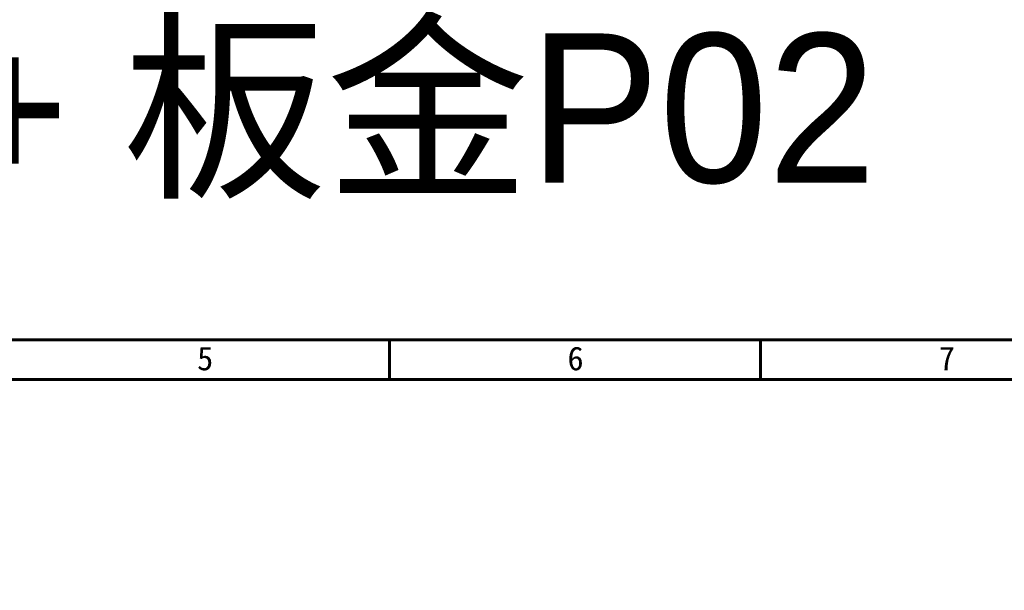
# Model space of a CAD drawing. Header units: millimetres. Extents: x 399 to 6076, y -1991 to 1602.
# Tile 323 of 324: x 5812 to 5944, y 228 to 304. Entities that reach past the tile are written whole.
import ezdxf

# ---------------------------------------------------------------- set-up
doc = ezdxf.new("R2010")
doc.units = ezdxf.units.MM
doc.layers.add('BORDER', color=7, linetype='Continuous')
doc.styles.get("Standard").update_dxf_attribs({"font": 'arial.ttf'})
doc.styles.add('標題欄', font='txt')

# ---------------------------------------------------------------- blocks, each defined once
blk = doc.blocks.new('A4-英文圖框-橫式')
at = {"layer": 'BORDER', "color": 123, "linetype": 'Continuous', "lineweight": 60, "ltscale": 25.4}
for p, q in [((2400.45, 183.5), (2400.45, 188.79)), ((2450.2, 183.5), (2450.2, 188.79)), ((2151.7, 183.5), (2549.79, 183.5))]:
    blk.add_line(p, q, dxfattribs=at)
blk.add_lwpolyline([(2151.7, 188.79), (2555.09, 188.79), (2555.09, -95.06), (2151.7, -95.06)], close=True, dxfattribs=at)
at = {"color": 60, "style": '標題欄'}
for s, p in [('5', (2374.61, 184.72)), ('6', (2424.32, 184.72)), ('7', (2474.15, 184.72))]:
    blk.add_text(s, height=3.18, dxfattribs=at).set_placement(p)
at = {"color": 3, "style": '標題欄'}
blk.add_text('7', height=3.18, dxfattribs=at).set_placement((2474.15, 184.72))

msp = doc.modelspace()

# ---------------------------------------------------------------- block references
msp.add_blockref('A4-英文圖框-橫式', (3461.319, 72.605))

# ---------------------------------------------------------------- texts
at = {"color": 7, "insert": (5814.711, 291.4), "char_height": 20, "attachment_point": 5}
msp.add_mtext_dynamic_manual_height_columns('{\\fPMingLiU|b0|i0|c136|p18;左折WL + 板金P02}', width=252.6866, gutter_width=12.5, heights=[0], dxfattribs=at)

doc.saveas('drawing.dxf')
